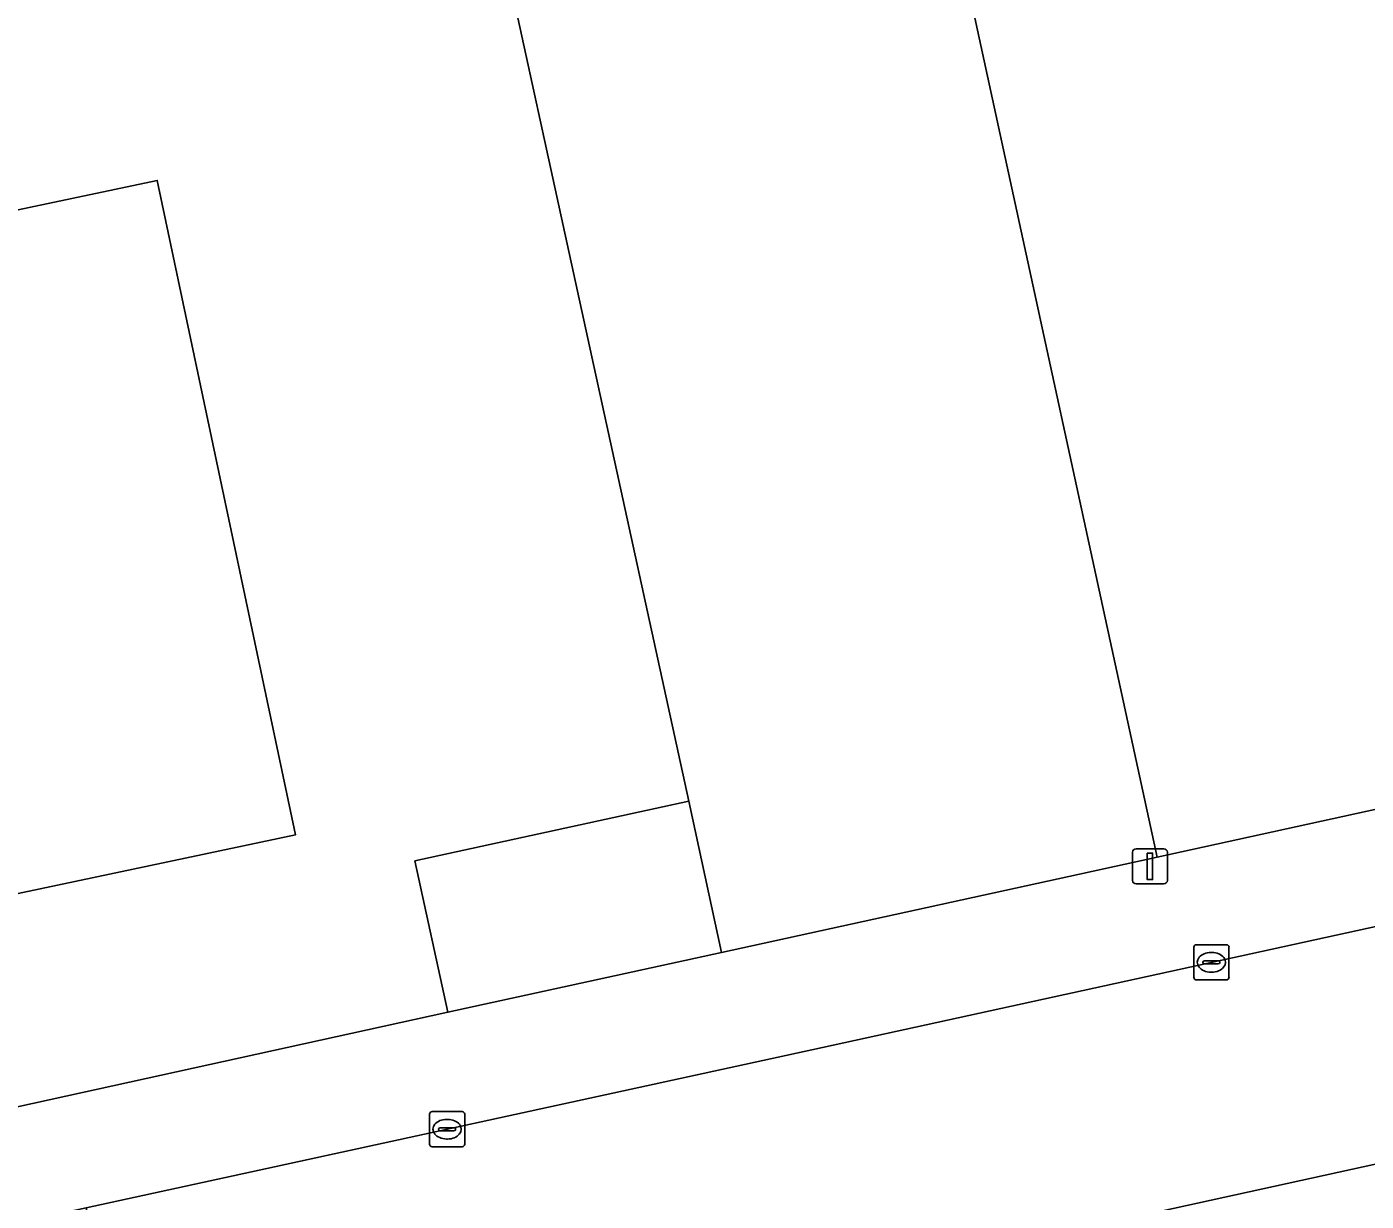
# Model space of a CAD drawing. Extents: x 160554 to 161248, y 385329 to 386506.
# Drawn here: x 160800.82 to 160838.91, y 385863.07 to 385896.47 of the extents above; entities that cross this region are included whole.
import ezdxf

# ---------------------------------------------------------------- set-up
doc = ezdxf.new("R2010")
doc.units = 0
for name, color, linetype in [('IMGEO_Kolk', 7, 'Continuous'), ('IMGEO_Lichtmast', 7, 'Continuous'), ('IMGEO_Pand', 7, 'Continuous'), ('IMGEO_Parkeervlak_open', 7, 'Continuous'), ('IMGEO_Rijbaan_lokaal_open', 7, 'Continuous')]:
    doc.layers.add(name, color=color, linetype=linetype)

msp = doc.modelspace()

# ---------------------------------------------------------------- linework, layer by layer
at = {"layer": 'IMGEO_Kolk'}
for p, q in [((160834.009, 385869.44), (160834.009, 385870.292)), ((160834.084, 385870.366), (160834.936, 385870.366)), ((160835.01, 385870.292), (160835.01, 385869.44)), ((160834.268, 385869.86), (160834.268, 385869.872)), ((160834.706, 385869.823), (160834.308, 385869.823)), ((160834.311, 385869.909), (160834.709, 385869.909)), ((160834.497, 385870.146), (160834.522, 385870.146)), ((160834.752, 385869.872), (160834.752, 385869.86)), ((160834.52, 385869.586), (160834.495, 385869.586)), ((160834.936, 385869.366), (160834.084, 385869.366)), ((160812.345, 385865.619), (160813.197, 385865.619)), ((160812.27, 385864.693), (160812.27, 385865.545)), ((160812.758, 385865.399), (160812.783, 385865.399)), ((160813.271, 385865.545), (160813.271, 385864.693)), ((160812.529, 385865.113), (160812.529, 385865.125)), ((160812.967, 385865.076), (160812.569, 385865.076)), ((160812.572, 385865.162), (160812.97, 385865.162)), ((160813.013, 385865.125), (160813.013, 385865.113)), ((160813.197, 385864.619), (160812.345, 385864.619)), ((160812.781, 385864.839), (160812.756, 385864.839))]:
    msp.add_line(p, q, dxfattribs=at)
for points in [[(160834.009, 385869.44), (160834.009, 385870.292)], [(160834.084, 385870.366), (160834.936, 385870.366)], [(160835.01, 385870.292), (160835.01, 385869.44)], [(160834.936, 385869.366), (160834.084, 385869.366)], [(160812.345, 385865.619), (160813.197, 385865.619)], [(160812.27, 385864.693), (160812.27, 385865.545)], [(160813.271, 385865.545), (160813.271, 385864.693)], [(160813.197, 385864.619), (160812.345, 385864.619)]]:
    msp.add_lwpolyline(points, dxfattribs=at)
for centre, radius, start, end in [((160834.086, 385870.29), 0.0765, 91.552, 178.448), ((160834.086, 385870.29), 0.0765, 91.552, 178.448), ((160834.934, 385870.29), 0.0765, 1.552, 88.448), ((160834.934, 385870.29), 0.0765, 1.552, 88.448), ((160834.308, 385869.869), 0.0403, 85.8775, 175.7526), ((160834.305, 385869.859), 0.0366, 178.938, 274.7102), ((160834.709, 385869.866), 0.043, 264.8664, 352.4533), ((160834.713, 385869.871), 0.0386, 1.7309, 96.639), ((160834.086, 385869.442), 0.0765, 181.552, 268.448), ((160834.086, 385869.442), 0.0765, 181.552, 268.448), ((160834.934, 385869.442), 0.0765, 271.552, 358.448), ((160834.934, 385869.442), 0.0765, 271.552, 358.448), ((160812.347, 385865.543), 0.0765, 91.552, 178.448), ((160812.347, 385865.543), 0.0765, 91.552, 178.448), ((160813.195, 385865.543), 0.0765, 1.552, 88.448), ((160813.195, 385865.543), 0.0765, 1.552, 88.448), ((160812.569, 385865.122), 0.0403, 85.8775, 175.7526), ((160812.566, 385865.112), 0.0366, 178.938, 274.7102), ((160812.97, 385865.119), 0.043, 264.8664, 352.4533), ((160812.974, 385865.124), 0.0386, 1.7309, 96.639), ((160812.347, 385864.695), 0.0765, 181.552, 268.448), ((160812.347, 385864.695), 0.0765, 181.552, 268.448), ((160813.195, 385864.695), 0.0765, 271.552, 358.448), ((160813.195, 385864.695), 0.0765, 271.552, 358.448)]:
    msp.add_arc(centre, radius, start, end, dxfattribs=at)
for centre, major_axis, ratio, start_param, end_param in [((160834.496, 385869.866), (-0.387, 0.002), 0.722429, 4.712389, 7.853982), ((160834.521, 385869.866), (-0.39, 0.002), 0.717154, 1.570796, 4.712389), ((160812.757, 385865.119), (-0.387, 0.002), 0.722429, 4.712389, 7.853982), ((160812.782, 385865.119), (-0.39, 0.002), 0.717154, 1.570796, 4.712389)]:
    msp.add_ellipse(centre, major_axis=major_axis, ratio=ratio, start_param=start_param, end_param=end_param, dxfattribs=at)
at = {"layer": 'IMGEO_Lichtmast'}
for p, q in [((160832.267, 385872.195), (160832.267, 385872.995)), ((160832.267, 385872.995), (160832.267, 385872.195)), ((160832.367, 385873.095), (160833.157, 385873.095)), ((160833.157, 385873.095), (160832.367, 385873.095)), ((160833.257, 385872.995), (160833.257, 385872.195)), ((160833.257, 385872.195), (160833.257, 385872.995)), ((160833.157, 385872.095), (160832.367, 385872.095)), ((160832.367, 385872.095), (160833.157, 385872.095))]:
    msp.add_line(p, q, dxfattribs=at)
msp.add_lwpolyline([(160832.687, 385872.97), (160832.837, 385872.97), (160832.837, 385872.22), (160832.687, 385872.22), (160832.687, 385872.97)], dxfattribs=at)
for centre, start, end in [((160832.367, 385872.995), 90, 180), ((160832.367, 385872.995), 90, 180), ((160833.157, 385872.995), 0, 90), ((160833.157, 385872.995), 360, 90), ((160832.367, 385872.195), 180, 270), ((160832.367, 385872.195), 180, 270), ((160833.157, 385872.195), 270, 0), ((160833.157, 385872.195), 270, 0)]:
    msp.add_arc(centre, 0.1, start, end, dxfattribs=at)
at = {"layer": 'IMGEO_Pand'}
for points in [[(160839.147, 385915.209), (160824.466, 385912.014), (160832.965, 385872.859), (160847.594, 385876.059), (160846.525, 385880.944), (160844.062, 385892.433)], [(160832.965, 385872.859), (160824.466, 385912.014), (160812.046, 385909.311), (160813.905, 385900.777), (160819.642, 385874.447), (160820.576, 385870.148)], [(160820.576, 385870.148), (160819.642, 385874.447), (160811.856, 385872.75), (160812.794, 385868.446)]]:
    msp.add_lwpolyline(points, close=True, dxfattribs=at)
at = {"layer": 'IMGEO_Parkeervlak_open'}
for points in [[(160860.8, 385878.948), (160852.254, 385877.078), (160847.594, 385876.059), (160832.965, 385872.859), (160820.576, 385870.148), (160812.794, 385868.446), (160796.008, 385864.76), (160795.385, 385864.625), (160796.064, 385861.476), (160802.504, 385862.88), (160823.141, 385867.378), (160842.527, 385871.618), (160855.448, 385874.495)], [(160856.882, 385867.979), (160849.724, 385866.434), (160820.371, 385859.999), (160806.095, 385856.942), (160806.576, 385854.787), (160826.13, 385858.866), (160833.192, 385860.485), (160836.876, 385861.33)]]:
    msp.add_lwpolyline(points, dxfattribs=at)
at = {"layer": 'IMGEO_Rijbaan_lokaal_open'}
for points in [[(160796.008, 385864.76), (160812.794, 385868.446), (160811.856, 385872.75), (160819.642, 385874.447), (160813.905, 385900.777), (160801.464, 385898.066), (160799.604, 385906.603), (160798.737, 385906.408), (160787.674, 385903.918)], [(160794.912, 385870.629), (160790.983, 385889.246), (160804.527, 385892.104), (160808.456, 385873.487)], [(160808.456, 385873.487), (160804.527, 385892.104), (160790.983, 385889.246), (160794.912, 385870.629)]]:
    msp.add_lwpolyline(points, close=True, dxfattribs=at)
for points in [[(160855.448, 385874.495), (160842.527, 385871.618), (160823.141, 385867.378), (160802.504, 385862.88), (160804.222, 385855.128), (160804.23, 385855.101)], [(160805.303, 385856.772), (160806.095, 385856.942), (160820.371, 385859.999), (160849.724, 385866.434), (160856.882, 385867.979)]]:
    msp.add_lwpolyline(points, dxfattribs=at)

doc.saveas('drawing.dxf')
